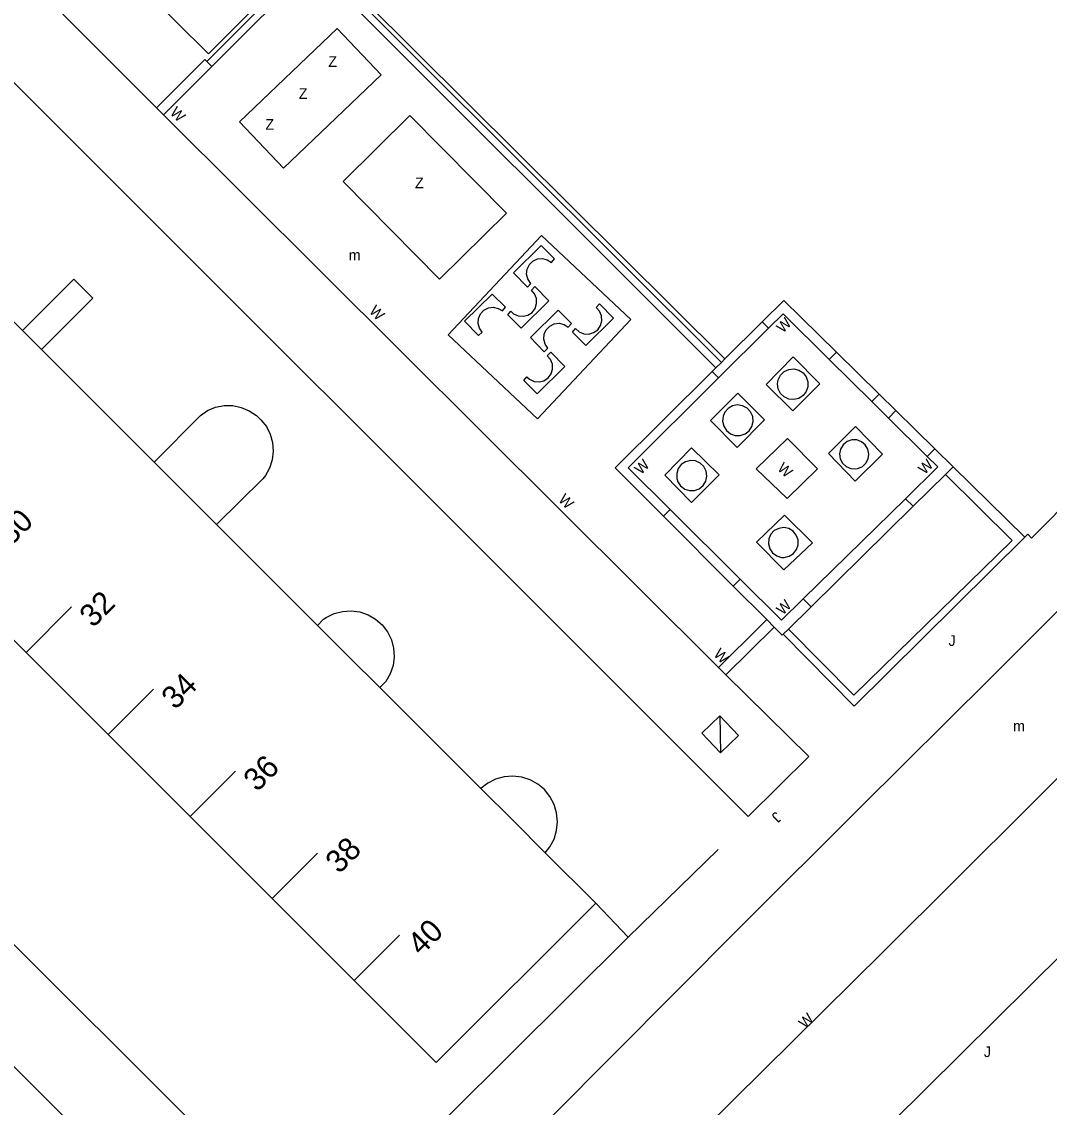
# Model space of a CAD drawing. Extents: x 134999 to 136502, y 457398 to 459002.
# Drawn here: x 136211.6 to 136259.7, y 458519.9 to 458570.7 of the extents above; entities that cross this region are included whole.
import ezdxf

# ---------------------------------------------------------------- set-up
doc = ezdxf.new("R2010")
doc.units = 0
for name, color, linetype in [('RI_DGTB_15', 7, 'Continuous'), ('RI_DGTB_28', 7, 'Continuous'), ('RI_DGTB_30', 7, 'Continuous'), ('RI_DGTB_31', 7, 'Continuous'), ('RI_DGTB_32', 7, 'Continuous'), ('RI_DGTB_35', 7, 'Continuous'), ('RI_DGTB_36', 7, 'Continuous'), ('RI_DGTB_4', 7, 'Continuous'), ('RI_DGTB_43', 7, 'Continuous'), ('RI_DGTB_48', 7, 'Continuous'), ('RI_DGTB_53', 7, 'Continuous'), ('RI_DGTB_54', 7, 'Continuous')]:
    doc.layers.add(name, color=color, linetype=linetype)

msp = doc.modelspace()

# ---------------------------------------------------------------- linework, layer by layer
at = {"layer": 'RI_DGTB_15'}
for p, q in [((136211.801, 458541.174), (136213.923, 458543.296)), ((136215.639, 458537.335), (136217.761, 458539.457)), ((136219.477, 458533.496), (136221.599, 458535.618)), ((136223.315, 458529.657), (136225.437, 458531.779)), ((136227.153, 458525.818), (136229.275, 458527.94))]:
    msp.add_line(p, q, dxfattribs=at)
at = {"layer": 'RI_DGTB_28'}
for p, q in [((136220.492, 458568.588), (136220.254, 458568.83)), ((136218.238, 458566.332), (136220.492, 458568.588)), ((136217.908, 458566.661), (136218.238, 458566.332)), ((136246.463, 458542.705), (136246.189, 458542.433)), ((136244.549, 458540.118), (136246.813, 458542.356))]:
    msp.add_line(p, q, dxfattribs=at)
for points in [[(136217.908, 458566.661), (136220.162, 458568.917), (136220.254, 458568.83)], [(136246.189, 458542.433), (136244.202, 458540.469), (136244.549, 458540.118)], [(136246.813, 458542.356), (136246.466, 458542.707), (136246.463, 458542.705)]]:
    msp.add_lwpolyline(points, dxfattribs=at)
at = {"layer": 'RI_DGTB_30'}
for points in [[(136243.421, 458537.385), (136244.304, 458536.473), (136245.147, 458537.289), (136244.264, 458538.201), (136243.421, 458537.385)], [(136244.264, 458538.201), (136244.304, 458536.473)]]:
    msp.add_lwpolyline(points, dxfattribs=at)
at = {"layer": 'RI_DGTB_31'}
for p, q in [((136255.191, 458549.852), (136258.542, 458546.565)), ((136258.542, 458546.565), (136250.551, 458538.651)), ((136250.551, 458538.651), (136247.229, 458542.017))]:
    msp.add_line(p, q, dxfattribs=at)
msp.add_lwpolyline([(136254.829, 458549.496), (136257.945, 458546.415), (136250.544, 458539.165), (136247.477, 458542.259)], dxfattribs=at)
at = {"layer": 'RI_DGTB_32'}
for p, q in [((136244.506, 458554.905), (136246.25, 458556.635)), ((136246.25, 458556.635), (136246.55, 458556.34)), ((136246.55, 458556.34), (136244.209, 458554.014)), ((136249.386, 458554.88), (136249.724, 458555.215)), ((136249.724, 458555.215), (136251.723, 458553.254)), ((136244.341, 458554.741), (136244.506, 458554.905)), ((136251.377, 458552.911), (136249.386, 458554.88)), ((136243.907, 458554.311), (136244.079, 458554.481)), ((136243.907, 458554.311), (136244.209, 458554.014)), ((136251.377, 458552.911), (136251.723, 458553.254)), ((136251.723, 458553.254), (136252.508, 458552.484)), ((136252.159, 458552.138), (136251.377, 458552.911)), ((136252.159, 458552.138), (136252.508, 458552.484)), ((136253.972, 458550.345), (136252.159, 458552.138)), ((136252.508, 458552.484), (136254.329, 458550.698)), ((136253.972, 458550.345), (136254.329, 458550.698)), ((136255.191, 458549.852), (136254.329, 458550.698)), ((136255.191, 458549.852), (136254.829, 458549.496)), ((136254.829, 458549.496), (136253.318, 458548.009)), ((136252.957, 458548.365), (136248.172, 458543.676)), ((136248.543, 458543.309), (136253.318, 458548.009)), ((136253.318, 458548.009), (136252.957, 458548.365)), ((136241.624, 458547.542), (136241.943, 458547.855)), ((136244.894, 458544.274), (136241.624, 458547.542)), ((136241.943, 458547.855), (136245.22, 458544.593)), ((136244.894, 458544.274), (136245.22, 458544.593)), ((136246.463, 458542.705), (136244.894, 458544.274)), ((136248.543, 458543.309), (136248.172, 458543.676)), ((136248.543, 458543.309), (136247.477, 458542.259)), ((136247.477, 458542.259), (136247.229, 458542.017))]:
    msp.add_line(p, q, dxfattribs=at)
for points in [[(136234.614, 458558.938), (136235.263, 458558.267), (136235.428, 458558.432), (136235.408, 458558.453), (136235.281, 458558.649), (136235.227, 458558.876), (136235.252, 458559.108), (136235.354, 458559.319), (136235.52, 458559.483), (136235.731, 458559.582), (136235.964, 458559.604), (136236.191, 458559.547), (136236.385, 458559.418), (136236.531, 458559.59), (136235.908, 458560.211), (136234.614, 458558.938)], [(136234.343, 458556.965), (136234.489, 458557.137), (136234.617, 458557.022), (136234.828, 458556.922), (136235.061, 458556.9), (136235.289, 458556.956), (136235.484, 458557.085), (136235.625, 458557.272), (136235.695, 458557.495), (136235.686, 458557.729), (136235.6, 458557.947), (136235.446, 458558.123), (136235.611, 458558.288), (136236.26, 458557.617), (136234.966, 458556.344), (136234.343, 458556.965)], [(136232.324, 458556.668), (136232.973, 458555.997), (136233.138, 458556.162), (136233.017, 458556.341), (136232.955, 458556.566), (136232.973, 458556.799), (136233.067, 458557.013), (136233.228, 458557.183), (136233.436, 458557.289), (136233.667, 458557.32), (136233.896, 458557.271), (136234.095, 458557.148), (136234.241, 458557.32), (136233.618, 458557.941), (136232.324, 458556.668)], [(136235.405, 458555.913), (136236.054, 458555.242), (136236.219, 458555.407), (136236.087, 458555.602), (136236.028, 458555.828), (136236.049, 458556.061), (136236.147, 458556.273), (136236.31, 458556.441), (136236.519, 458556.544), (136236.751, 458556.571), (136236.979, 458556.519), (136237.176, 458556.393), (136237.322, 458556.565), (136236.699, 458557.186), (136235.405, 458555.913)], [(136237.373, 458556.153), (136237.519, 458556.325), (136237.687, 458556.174), (136237.903, 458556.084), (136238.137, 458556.07), (136238.362, 458556.136), (136238.553, 458556.273), (136238.687, 458556.465), (136238.748, 458556.692), (136238.731, 458556.925), (136238.637, 458557.14), (136238.476, 458557.311), (136238.641, 458557.476), (136239.29, 458556.805), (136237.996, 458555.532), (136237.373, 458556.153)], [(136249.724, 458555.215), (136247.259, 458557.635), (136246.25, 458556.635)], [(136249.386, 458554.88), (136247.228, 458557.013), (136246.55, 458556.34)], [(136235.09, 458553.894), (136235.236, 458554.066), (136235.361, 458553.953), (136235.573, 458553.853), (136235.806, 458553.83), (136236.033, 458553.885), (136236.229, 458554.014), (136236.37, 458554.201), (136236.441, 458554.424), (136236.432, 458554.658), (136236.347, 458554.876), (136236.193, 458555.052), (136236.358, 458555.217), (136237.007, 458554.546), (136235.713, 458553.273), (136235.09, 458553.894)], [(136246.431, 458553.704), (136247.684, 458552.469), (136248.952, 458553.741), (136247.706, 458555.002), (136246.431, 458553.704)], [(136243.907, 458554.311), (136239.362, 458549.804), (136241.624, 458547.542)], [(136246.965, 458553.743), (136246.996, 458553.93), (136247.104, 458554.143), (136247.275, 458554.31), (136247.491, 458554.411), (136247.729, 458554.435), (136247.961, 458554.38), (136248.163, 458554.252), (136248.311, 458554.065), (136248.389, 458553.839), (136248.39, 458553.6), (136248.311, 458553.375), (136248.164, 458553.187), (136247.962, 458553.059), (136247.73, 458553.003), (136247.493, 458553.027), (136247.276, 458553.127), (136247.105, 458553.293), (136246.997, 458553.506), (136246.965, 458553.743)], [(136244.209, 458554.014), (136239.978, 458549.811), (136241.943, 458547.855)], [(136243.836, 458552.029), (136245.111, 458553.295), (136246.351, 458552.06), (136245.082, 458550.762), (136243.836, 458552.029)], [(136244.394, 458551.989), (136244.448, 458551.756), (136244.575, 458551.554), (136244.761, 458551.404), (136244.986, 458551.324), (136245.225, 458551.322), (136245.452, 458551.398), (136245.641, 458551.545), (136245.771, 458551.745), (136245.829, 458551.977), (136245.807, 458552.215), (136245.709, 458552.433), (136245.545, 458552.606), (136245.332, 458552.716), (136245.096, 458552.751), (136244.861, 458552.706), (136244.654, 458552.586), (136244.498, 458552.406), (136244.42, 458552.227), (136244.394, 458551.989)], [(136249.35, 458550.486), (136250.612, 458551.739), (136251.877, 458550.441), (136250.602, 458549.181), (136249.35, 458550.486)], [(136245.966, 458549.755), (136247.431, 458551.18), (136248.836, 458549.755), (136247.415, 458548.368), (136245.966, 458549.755)], [(136249.873, 458550.461), (136249.905, 458550.23), (136250.013, 458550.023), (136250.184, 458549.865), (136250.398, 458549.773), (136250.63, 458549.759), (136250.709, 458549.772), (136250.924, 458549.862), (136251.096, 458550.019), (136251.205, 458550.225), (136251.239, 458550.455), (136251.194, 458550.684), (136251.074, 458550.884), (136250.894, 458551.032), (136250.675, 458551.111), (136250.442, 458551.112), (136250.222, 458551.034), (136250.041, 458550.888), (136249.92, 458550.689), (136249.873, 458550.461)], [(136241.693, 458549.472), (136242.942, 458550.745), (136244.233, 458549.485), (136242.939, 458548.193), (136241.693, 458549.472)], [(136242.249, 458549.546), (136242.255, 458549.309), (136242.303, 458549.156), (136242.434, 458548.959), (136242.624, 458548.816), (136242.849, 458548.743), (136243.087, 458548.749), (136243.308, 458548.833), (136243.49, 458548.986), (136243.611, 458549.19), (136243.658, 458549.422), (136243.625, 458549.657), (136243.517, 458549.868), (136243.345, 458550.032), (136243.129, 458550.129), (136242.893, 458550.15), (136242.663, 458550.091), (136242.465, 458549.96), (136242.322, 458549.771), (136242.249, 458549.546)], [(136252.957, 458548.365), (136254.473, 458549.85), (136253.972, 458550.345)], [(136245.989, 458546.327), (136247.295, 458547.6), (136248.605, 458546.302), (136247.26, 458545.042), (136245.989, 458546.327)], [(136246.544, 458546.246), (136246.605, 458546.019), (136246.738, 458545.824), (136246.928, 458545.685), (136247.153, 458545.617), (136247.285, 458545.613), (136247.514, 458545.668), (136247.712, 458545.795), (136247.857, 458545.981), (136247.931, 458546.205), (136247.927, 458546.441), (136247.845, 458546.662), (136247.694, 458546.843), (136247.492, 458546.964), (136247.261, 458547.01), (136247.027, 458546.977), (136246.818, 458546.869), (136246.657, 458546.697), (136246.562, 458546.481), (136246.544, 458546.246)], [(136245.22, 458544.593), (136247.149, 458542.674), (136248.172, 458543.676)]]:
    msp.add_lwpolyline(points, dxfattribs=at)
at = {"layer": 'RI_DGTB_4'}
for p, q in [((136207.599, 458560.259), (136211.632, 458556.23)), ((136211.632, 458556.23), (136212.524, 458555.34)), ((136215.433, 458552.433), (136212.524, 458555.34)), ((136217.799, 458550.069), (136215.433, 458552.433)), ((136217.799, 458550.069), (136219.248, 458548.62)), ((136219.248, 458548.62), (136220.707, 458547.164)), ((136220.707, 458547.164), (136223.089, 458544.785)), ((136207.991, 458544.982), (136211.8, 458541.173)), ((136223.089, 458544.785), (136225.439, 458542.436)), ((136225.439, 458542.436), (136226.894, 458540.984)), ((136211.8, 458541.173), (136215.638, 458537.334)), ((136226.894, 458540.984), (136228.35, 458539.528)), ((136228.35, 458539.528), (136230.714, 458537.168)), ((136215.638, 458537.334), (136219.445, 458533.526)), ((136230.714, 458537.168), (136233.077, 458534.807)), ((136233.077, 458534.807), (136234.588, 458533.298)), ((136219.445, 458533.526), (136223.263, 458529.708)), ((136234.588, 458533.298), (136236.098, 458531.788)), ((136236.098, 458531.788), (136238.458, 458529.431)), ((136223.263, 458529.708), (136227.132, 458525.839))]:
    msp.add_line(p, q, dxfattribs=at)
msp.add_lwpolyline([(136238.458, 458529.431), (136230.991, 458521.979), (136227.132, 458525.839)], dxfattribs=at)
at = {"layer": 'RI_DGTB_48'}
msp.add_line((136239.977, 458527.85), (136244.191, 458531.953), dxfattribs=at)
at = {"layer": 'RI_DGTB_53'}
for p, q in [((136250.551, 458538.651), (136258.542, 458546.565)), ((136258.542, 458546.565), (136258.677, 458546.698)), ((136247.229, 458542.017), (136250.551, 458538.651))]:
    msp.add_line(p, q, dxfattribs=at)
msp.add_lwpolyline([(136246.813, 458542.356), (136247.188, 458541.976), (136247.229, 458542.017)], dxfattribs=at)
at = {"layer": 'RI_DGTB_54'}
for p, q in [((136218.238, 458566.332), (136244.203, 458540.463)), ((136244.079, 458554.481), (136244.341, 458554.741)), ((136246.189, 458542.433), (136244.203, 458540.463)), ((136246.463, 458542.705), (136246.189, 458542.433)), ((136246.813, 458542.356), (136246.463, 458542.705)), ((136244.549, 458540.118), (136246.813, 458542.356)), ((136244.549, 458540.118), (136244.203, 458540.463)), ((136238.458, 458529.431), (136239.977, 458527.85))]:
    msp.add_line(p, q, dxfattribs=at)
for points in [[(136258.677, 458546.698), (136258.853, 458546.524), (136278.822, 458566.622), (136283.06, 458570.969), (136254.236, 458599.711)], [(136319.243, 458585.983), (136285.799, 458552.544), (136275.222, 458541.911), (136263.608, 458530.356), (136252.313, 458519.169), (136237.258, 458504.102), (136237.223, 458504.065), (136236.73, 458503.483), (136236.301, 458502.852), (136235.94, 458502.18), (136235.651, 458501.474), (136235.644, 458501.443), (136235.53, 458500.786), (136235.496, 458500.12), (136235.546, 458499.394), (136235.637, 458498.725), (136235.807, 458498.072), (136236.053, 458497.444), (136236.371, 458496.849), (136236.757, 458496.296), (136237.206, 458495.792), (136240.973, 458492.059)], [(136244.549, 458540.118), (136248.432, 458536.292), (136245.591, 458533.486), (136205.686, 458573.384), (136208.42, 458576.145), (136217.908, 458566.661)], [(136244.506, 458554.905), (136225.224, 458574.088), (136220.334, 458569.19), (136214.154, 458575.305)], [(136244.341, 458554.741), (136225.231, 458573.802), (136220.254, 458568.83)], [(136244.079, 458554.481), (136225.231, 458573.333), (136220.492, 458568.588)], [(136221.782, 458565.995), (136223.843, 458563.833), (136228.423, 458568.199), (136226.362, 458570.361), (136221.782, 458565.995)], [(136289.252, 458564.5), (136288.966, 458564.346), (136288.65, 458564.266), (136288.325, 458564.265), (136288.009, 458564.344), (136287.812, 458564.439), (136284.628, 458567.646), (136256.92, 458539.957), (136250.845, 458533.936), (136245.196, 458528.302), (136233.4, 458516.428), (136236.501, 458513.307), (136236.65, 458513.045), (136236.724, 458512.752), (136236.72, 458512.451), (136236.637, 458512.161), (136236.481, 458511.903), (136236.471, 458511.891)], [(136226.634, 458563.215), (136229.767, 458566.304), (136234.285, 458561.722), (136231.152, 458558.633), (136226.634, 458563.215)], [(136289.252, 458564.5), (136269.136, 458544.298), (136251.91, 458527.153), (136236.471, 458511.891)], [(136192.607, 458560.368), (136190.969, 458558.777), (136186.132, 458553.967), (136186.154, 458552.538), (136224.74, 458514.004), (136226.111, 458514.058), (136239.977, 458527.85)], [(136231.554, 458556.037), (136235.732, 458552.104), (136240.102, 458556.746), (136235.924, 458560.679), (136231.554, 458556.037)], [(136211.632, 458556.23), (136214.036, 458558.637), (136214.927, 458557.746), (136212.524, 458555.34)], [(136217.799, 458550.069), (136219.959, 458552.261), (136220.296, 458552.486), (136220.67, 458552.641), (136221.068, 458552.72), (136221.473, 458552.719), (136221.87, 458552.639), (136222.244, 458552.482), (136222.579, 458552.256), (136222.792, 458552.052), (136223.044, 458551.736), (136223.228, 458551.376), (136223.339, 458550.987), (136223.371, 458550.584), (136223.323, 458550.183), (136223.197, 458549.798), (136222.998, 458549.446), (136222.877, 458549.291), (136220.707, 458547.164)], [(136225.439, 458542.436), (136225.725, 458542.728), (136225.846, 458542.808), (136226.213, 458542.987), (136226.608, 458543.091), (136227.015, 458543.116), (136227.42, 458543.062), (136227.806, 458542.929), (136228.159, 458542.724), (136228.466, 458542.455), (136228.714, 458542.131), (136228.894, 458541.764), (136229, 458541.37), (136229.027, 458540.963), (136228.974, 458540.558), (136228.843, 458540.171), (136228.64, 458539.817), (136228.35, 458539.528)], [(136236.098, 458531.788), (136236.317, 458532.069), (136236.509, 458532.438), (136236.627, 458532.836), (136236.667, 458533.249), (136236.627, 458533.662), (136236.509, 458534.06), (136236.317, 458534.428), (136236.058, 458534.753), (136235.75, 458535.01), (136235.388, 458535.21), (136234.995, 458535.336), (136234.584, 458535.385), (136234.172, 458535.354), (136233.774, 458535.244), (136233.404, 458535.059), (136233.077, 458534.807)], [(136210.5, 458522.517), (136224.551, 458508.472), (136224.847, 458508.196), (136225.416, 458507.75), (136226.031, 458507.37), (136226.685, 458507.061), (136227.368, 458506.825), (136228.073, 458506.666), (136228.567, 458506.615), (136229.245, 458506.614), (136229.918, 458506.693), (136230.577, 458506.851), (136230.699, 458506.887), (136231.322, 458507.122), (136231.913, 458507.431), (136232.463, 458507.807), (136232.963, 458508.247), (136236.471, 458511.891)]]:
    msp.add_lwpolyline(points, dxfattribs=at)

# ---------------------------------------------------------------- texts
at = {"layer": 'RI_DGTB_30'}
for height, rotation, p in [(0.5, 315.023, (136218.501, 458566.397)), (0.5, 315.023, (136227.824, 458557.108)), (0.499, 44.896, (136247.214, 458556.084)), (0.499, 44.896, (136240.57, 458549.46)), (0.5, 318.0071, (136246.921, 458549.734)), (0.499, 44.896, (136253.849, 458549.463)), (0.5, 315.023, (136236.679, 458548.286)), (0.499, 44.896, (136247.211, 458542.888)), (0.5, 315.023, (136243.941, 458541.052)), (0.5, 44.5231, (136248.253, 458523.539))]:
    msp.add_text('W', height=height, rotation=rotation, dxfattribs=at).set_placement(p)
at = {"layer": 'RI_DGTB_31'}
for p in [(136254.968, 458541.475), (136256.624, 458522.233)]:
    msp.add_text('J', height=0.5, dxfattribs=at).set_placement(p)
msp.add_text('J', height=0.499, rotation=225.2254, dxfattribs=at).set_placement((136246.872, 458533.748))
at = {"layer": 'RI_DGTB_32'}
for p in [(136225.941, 458568.572), (136224.559, 458567.071), (136223, 458565.629), (136230, 458562.893)]:
    msp.add_text('Z', height=0.5, dxfattribs=at).set_placement(p)
at = {"layer": 'RI_DGTB_35'}
msp.add_text('40', height=1.054, rotation=44.9922, dxfattribs=at).set_placement((136230.29, 458526.933))
at = {"layer": 'RI_DGTB_36'}
for s, p in [('30', (136211.1, 458546.127)), ('32', (136214.937, 458542.288)), ('34', (136218.776, 458538.449)), ('36', (136222.613, 458534.61)), ('38', (136226.451, 458530.771))]:
    msp.add_text(s, height=1.054, rotation=44.9922, dxfattribs=at).set_placement(p)
at = {"layer": 'RI_DGTB_43'}
for p in [(136226.902, 458559.515), (136257.99, 458537.476)]:
    msp.add_text('m', height=0.5, dxfattribs=at).set_placement(p)

doc.saveas('drawing.dxf')
